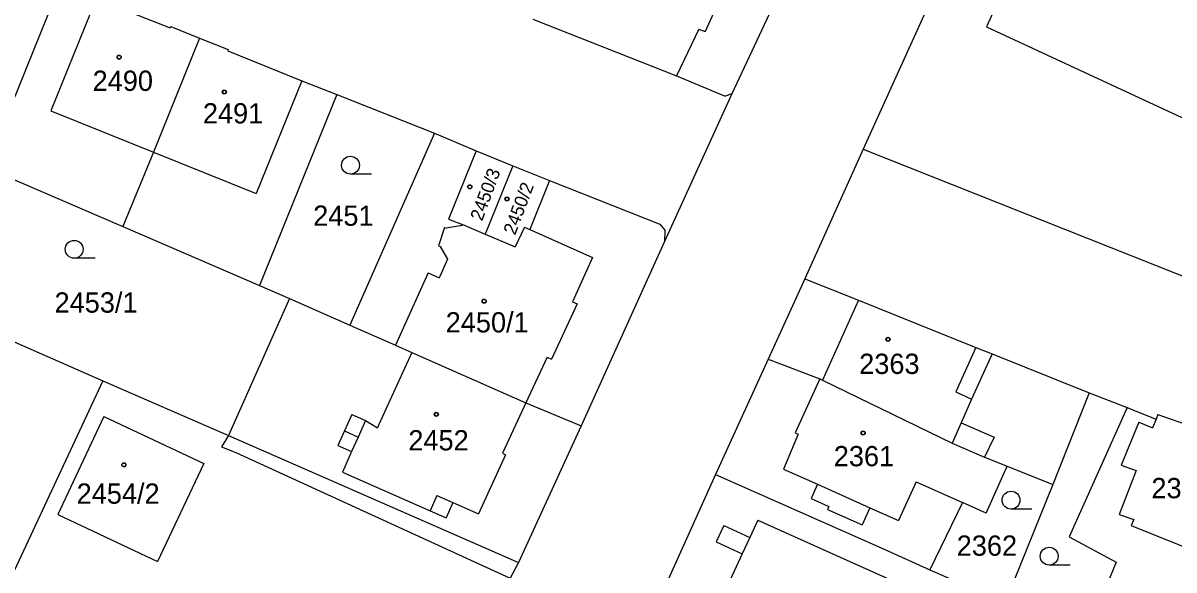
# Model space of a CAD drawing. Extents: x -593183 to -588034, y -1130415 to -1124994.
# Drawn here: x -590871.6 to -590775.2, y -1128322.5 to -1128276.7 of the extents above; entities that cross this region are included whole.
import ezdxf

# ---------------------------------------------------------------- set-up
doc = ezdxf.new("R2010")
doc.units = 0
for name, color, linetype in [('Vrstva 1', 7, 'Continuous'), ('Vrstva 18', 7, 'Continuous'), ('Vrstva 19', 7, 'Continuous'), ('Vrstva 25', 7, 'Continuous'), ('Vrstva 4', 7, 'Continuous')]:
    doc.layers.add(name, color=color, linetype=linetype)

msp = doc.modelspace()

# ---------------------------------------------------------------- linework, layer by layer
at = {"layer": 'Vrstva 1'}
for p, q in [((-590782.76, -1128246.58), (-590801.2, -1128287.26)), ((-590785.52, -1128265.17), (-590790.87, -1128277.01)), ((-590868.49, -1128273.46), (-590874.68, -1128288.82)), ((-590865.46, -1128274.64), (-590859.26, -1128277.1)), ((-590808.65, -1128275.04), (-590812.19, -1128282.63)), ((-590859.21, -1128276.99), (-590859.26, -1128277.1)), ((-590859.21, -1128276.99), (-590856.8, -1128277.96)), ((-590828.86, -1128276.37), (-590816.83, -1128281.13)), ((-590790.87, -1128277.01), (-590771.46, -1128286.03)), ((-590856.8, -1128277.96), (-590860.65, -1128287.52)), ((-590856.8, -1128277.96), (-590854.39, -1128278.92)), ((-590854.39, -1128278.92), (-590854.42, -1128279.02)), ((-590854.42, -1128279.02), (-590848.21, -1128281.53)), ((-590848.21, -1128281.53), (-590845.3, -1128282.69)), ((-590816.83, -1128281.13), (-590812.75, -1128282.81)), ((-590845.3, -1128282.69), (-590851.78, -1128298.68)), ((-590845.3, -1128282.69), (-590837.12, -1128285.93)), ((-590812.19, -1128282.63), (-590817.84, -1128295.01)), ((-590812.19, -1128282.63), (-590812.75, -1128282.81)), ((-590837.12, -1128285.93), (-590844.19, -1128302.03)), ((-590837.12, -1128285.93), (-590833.63, -1128287.4)), ((-590860.65, -1128287.52), (-590863.23, -1128293.75)), ((-590833.63, -1128287.4), (-590835.94, -1128293.14)), ((-590833.63, -1128287.4), (-590830.55, -1128288.65)), ((-590801.2, -1128287.26), (-590806.07, -1128298.13)), ((-590801.2, -1128287.26), (-590749.08, -1128307.98)), ((-590874.68, -1128288.82), (-590863.23, -1128293.75)), ((-590830.55, -1128288.65), (-590832.87, -1128294.38)), ((-590830.55, -1128288.65), (-590827.48, -1128289.89)), ((-590827.48, -1128289.89), (-590829.13, -1128293.99)), ((-590827.48, -1128289.89), (-590818.23, -1128293.54)), ((-590835.94, -1128293.14), (-590834.63, -1128293.64)), ((-590834.63, -1128293.64), (-590832.87, -1128294.38)), ((-590818.23, -1128293.54), (-590817.81, -1128294.06)), ((-590863.23, -1128293.75), (-590851.78, -1128298.68)), ((-590832.87, -1128294.38), (-590830.34, -1128295.45)), ((-590829.56, -1128293.79), (-590830.34, -1128295.45)), ((-590829.56, -1128293.79), (-590829.13, -1128293.99)), ((-590817.81, -1128294.06), (-590817.84, -1128295.01)), ((-590817.84, -1128295.01), (-590824.82, -1128310.46)), ((-590806.07, -1128298.13), (-590809.16, -1128304.86)), ((-590806.07, -1128298.13), (-590801.59, -1128299.93)), ((-590851.78, -1128298.68), (-590849.26, -1128299.79)), ((-590879.33, -1128300.36), (-590864.89, -1128306.68)), ((-590849.26, -1128299.79), (-590854.37, -1128311.28)), ((-590849.26, -1128299.79), (-590844.19, -1128302.03)), ((-590801.59, -1128299.93), (-590791.75, -1128303.88)), ((-590844.19, -1128302.03), (-590840.38, -1128303.7)), ((-590840.38, -1128303.7), (-590839.02, -1128304.31)), ((-590791.75, -1128303.88), (-590790.4, -1128304.42)), ((-590839.02, -1128304.31), (-590829.45, -1128308.53)), ((-590809.16, -1128304.86), (-590813.56, -1128314.55)), ((-590809.16, -1128304.86), (-590804.83, -1128306.53)), ((-590790.4, -1128304.42), (-590782.27, -1128307.69)), ((-590864.89, -1128306.68), (-590879.43, -1128337.85)), ((-590864.89, -1128306.68), (-590854.37, -1128311.28)), ((-590804.83, -1128306.53), (-590804.59, -1128306.63)), ((-590804.59, -1128306.63), (-590793.75, -1128311.92)), ((-590782.27, -1128307.69), (-590785.3, -1128315.39)), ((-590782.27, -1128307.69), (-590779.07, -1128308.93)), ((-590829.45, -1128308.53), (-590824.82, -1128310.46)), ((-590779.07, -1128308.93), (-590783.95, -1128319.76)), ((-590779.07, -1128308.93), (-590778.13, -1128309.3)), ((-590864.81, -1128309.69), (-590868.67, -1128317.9)), ((-590864.81, -1128309.69), (-590856.44, -1128313.61)), ((-590778.13, -1128309.3), (-590776.66, -1128309.89)), ((-590776.51, -1128309.5), (-590776.66, -1128309.89)), ((-590776.51, -1128309.5), (-590773.63, -1128310.51)), ((-590824.82, -1128310.46), (-590830.06, -1128321.91)), ((-590854.37, -1128311.28), (-590854.96, -1128312.22)), ((-590793.75, -1128311.92), (-590791.04, -1128313.09)), ((-590854.96, -1128312.22), (-590853.75, -1128312.7)), ((-590853.75, -1128312.7), (-590830.77, -1128323.22)), ((-590856.44, -1128313.61), (-590860.3, -1128321.84)), ((-590791.04, -1128313.09), (-590789.13, -1128313.85)), ((-590790.89, -1128317.77), (-590789.13, -1128313.85)), ((-590789.13, -1128313.85), (-590785.3, -1128315.39)), ((-590813.56, -1128314.55), (-590818.46, -1128325.37)), ((-590813.56, -1128314.55), (-590799.45, -1128320.81)), ((-590785.3, -1128315.39), (-590789.33, -1128325.3)), ((-590792.87, -1128316.88), (-590795.6, -1128322.52)), ((-590790.89, -1128317.77), (-590792.87, -1128316.88)), ((-590868.67, -1128317.9), (-590860.3, -1128321.84)), ((-590783.95, -1128319.76), (-590779.99, -1128321.88)), ((-590799.45, -1128320.81), (-590795.6, -1128322.52)), ((-590830.06, -1128321.91), (-590830.77, -1128323.22)), ((-590795.6, -1128322.52), (-590792.3, -1128323.98)), ((-590779.99, -1128321.88), (-590780.75, -1128323.74))]:
    msp.add_line(p, q, dxfattribs=at)
at = {"layer": 'Vrstva 25'}
for p, q in [((-590842.4, -1128289.36), (-590844.15, -1128289.36)), ((-590865.54, -1128296.41), (-590867.29, -1128296.41)), ((-590787.06, -1128317.44), (-590788.81, -1128317.44)), ((-590783.86, -1128322.14), (-590785.61, -1128322.14))]:
    msp.add_line(p, q, dxfattribs=at)
for centre, radius in [((-590863.53, -1128279.55), 0.175), ((-590863.53, -1128279.55), 0.15), ((-590854.72, -1128282.47), 0.175), ((-590854.72, -1128282.47), 0.15), ((-590844.15, -1128288.61), 0.75), ((-590834.15, -1128290.42), 0.175), ((-590834.15, -1128290.42), 0.15), ((-590831.03, -1128291.44), 0.175), ((-590831.03, -1128291.44), 0.15), ((-590867.29, -1128295.66), 0.75), ((-590832.95, -1128300.01), 0.175), ((-590832.95, -1128300.01), 0.15), ((-590799.12, -1128303.21), 0.175), ((-590799.12, -1128303.21), 0.15), ((-590836.96, -1128309.5), 0.175), ((-590836.96, -1128309.5), 0.15), ((-590801.2, -1128311.06), 0.175), ((-590801.2, -1128311.06), 0.15), ((-590863.13, -1128313.73), 0.175), ((-590863.13, -1128313.73), 0.15), ((-590788.81, -1128316.69), 0.75), ((-590785.61, -1128321.39), 0.75)]:
    msp.add_circle(centre, radius, dxfattribs=at)
at = {"layer": 'Vrstva 4'}
for p, q in [((-590812.61, -1128273.31), (-590814.42, -1128277.41)), ((-590865.46, -1128274.64), (-590869.26, -1128284.04)), ((-590814.97, -1128277.21), (-590816.83, -1128281.13)), ((-590814.97, -1128277.21), (-590814.42, -1128277.41)), ((-590848.21, -1128281.53), (-590852.04, -1128290.99)), ((-590869.26, -1128284.04), (-590860.65, -1128287.52)), ((-590860.65, -1128287.52), (-590852.04, -1128290.99)), ((-590834.63, -1128293.64), (-590836.12, -1128293.89)), ((-590836.26, -1128293.84), (-590836.78, -1128295.38)), ((-590836.26, -1128293.84), (-590836.12, -1128293.89)), ((-590829.13, -1128293.99), (-590823.88, -1128296.35)), ((-590836.78, -1128295.38), (-590836.64, -1128295.42)), ((-590836.64, -1128295.42), (-590836.03, -1128296.49)), ((-590836.03, -1128296.49), (-590836.67, -1128297.94)), ((-590823.88, -1128296.35), (-590825.56, -1128300.05)), ((-590837.64, -1128297.64), (-590840.38, -1128303.7)), ((-590837.64, -1128297.64), (-590836.71, -1128298.04)), ((-590836.67, -1128297.94), (-590836.71, -1128298.04)), ((-590825.16, -1128300.23), (-590827.3, -1128304.87)), ((-590825.56, -1128300.05), (-590825.16, -1128300.23)), ((-590801.59, -1128299.93), (-590804.59, -1128306.63)), ((-590791.75, -1128303.88), (-590793.43, -1128307.6)), ((-590839.02, -1128304.31), (-590841.76, -1128310.36)), ((-590827.67, -1128304.71), (-590829.45, -1128308.53)), ((-590827.67, -1128304.71), (-590827.3, -1128304.87)), ((-590790.4, -1128304.42), (-590792.11, -1128308.21)), ((-590804.83, -1128306.53), (-590806.9, -1128311.05)), ((-590793.43, -1128307.6), (-590792.11, -1128308.21)), ((-590829.45, -1128308.53), (-590831.42, -1128312.76)), ((-590792.11, -1128308.21), (-590792.99, -1128310.21)), ((-590844.04, -1128309.51), (-590844.66, -1128310.89)), ((-590844.04, -1128309.51), (-590842.89, -1128310.02)), ((-590842.89, -1128310.02), (-590843.51, -1128311.4)), ((-590842.89, -1128310.02), (-590841.88, -1128310.64)), ((-590776.66, -1128309.89), (-590776.95, -1128310.62)), ((-590844.66, -1128310.89), (-590845.2, -1128312.1)), ((-590844.66, -1128310.89), (-590843.51, -1128311.4)), ((-590841.76, -1128310.36), (-590841.88, -1128310.64)), ((-590792.99, -1128310.21), (-590793.75, -1128311.92)), ((-590792.99, -1128310.21), (-590790.23, -1128311.42)), ((-590778.1, -1128310.16), (-590779.58, -1128313.77)), ((-590778.1, -1128310.16), (-590777.64, -1128310.36)), ((-590777.64, -1128310.36), (-590776.95, -1128310.62)), ((-590854.37, -1128311.28), (-590830.06, -1128321.91)), ((-590843.51, -1128311.4), (-590844.05, -1128312.62)), ((-590806.63, -1128311.16), (-590807.88, -1128314.08)), ((-590806.9, -1128311.05), (-590806.63, -1128311.16)), ((-590790.23, -1128311.42), (-590791.04, -1128313.09)), ((-590845.2, -1128312.1), (-590844.05, -1128312.62)), ((-590844.05, -1128312.62), (-590844.82, -1128314.34)), ((-590831.16, -1128312.88), (-590833.41, -1128317.84)), ((-590831.42, -1128312.76), (-590831.16, -1128312.88)), ((-590779.58, -1128313.77), (-590778.33, -1128314.2)), ((-590844.82, -1128314.34), (-590837.47, -1128317.58)), ((-590807.88, -1128314.08), (-590805.02, -1128315.36)), ((-590778.33, -1128314.2), (-590779.76, -1128317.89)), ((-590805.02, -1128315.36), (-590805.56, -1128316.56)), ((-590805.02, -1128315.36), (-590800.63, -1128317.33)), ((-590796.76, -1128315.14), (-590798.23, -1128318.4)), ((-590796.76, -1128315.14), (-590792.87, -1128316.88)), ((-590836.9, -1128316.29), (-590837.47, -1128317.58)), ((-590836.9, -1128316.29), (-590835.57, -1128316.88)), ((-590805.56, -1128316.56), (-590804.08, -1128317.23)), ((-590837.47, -1128317.58), (-590836.14, -1128318.17)), ((-590835.57, -1128316.88), (-590836.14, -1128318.17)), ((-590835.57, -1128316.88), (-590833.41, -1128317.84)), ((-590804.08, -1128317.23), (-590804.19, -1128317.47)), ((-590804.19, -1128317.47), (-590801.28, -1128318.77)), ((-590800.63, -1128317.33), (-590801.28, -1128318.77)), ((-590800.63, -1128317.33), (-590798.23, -1128318.4)), ((-590810.02, -1128318.37), (-590810.7, -1128319.82)), ((-590810.02, -1128318.37), (-590797.41, -1128324.04)), ((-590779.76, -1128317.89), (-590778.53, -1128318.3)), ((-590778.53, -1128318.3), (-590778.74, -1128318.81)), ((-590812.86, -1128318.82), (-590813.5, -1128320.19)), ((-590812.86, -1128318.82), (-590810.7, -1128319.82)), ((-590778.74, -1128318.81), (-590771.7, -1128321.66)), ((-590813.5, -1128320.19), (-590811.33, -1128321.2)), ((-590810.7, -1128319.82), (-590811.33, -1128321.2)), ((-590811.33, -1128321.2), (-590812.35, -1128323.38))]:
    msp.add_line(p, q, dxfattribs=at)

# ---------------------------------------------------------------- texts
at = {"layer": 'Vrstva 18'}
for s, p in [('2451', (-590847.27, -1128293.69)), ('2453/1', (-590868.94, -1128300.97)), ('2362', (-590793.36, -1128321.35))]:
    msp.add_text(s, height=1.7, dxfattribs=at).set_placement(p)
at = {"layer": 'Vrstva 19'}
for s, p in [('2490', (-590865.75, -1128282.38)), ('2491', (-590856.51, -1128285.11)), ('2450/1', (-590836.17, -1128302.63)), ('2363', (-590801.53, -1128306.11)), ('2452', (-590839.3, -1128312.52)), ('2361', (-590803.66, -1128313.85)), ('2364', (-590777.05, -1128316.53)), ('2454/2', (-590867.09, -1128316.99))]:
    msp.add_text(s, height=1.7, dxfattribs=at).set_placement(p)
for s, rotation, p in [('2450/3', 69.77511, (-590833.12, -1128293.35)), ('2450/2', 69.25392, (-590830.35, -1128294.52))]:
    msp.add_text(s, height=1.1, rotation=rotation, dxfattribs=at).set_placement(p)

doc.saveas('drawing.dxf')
